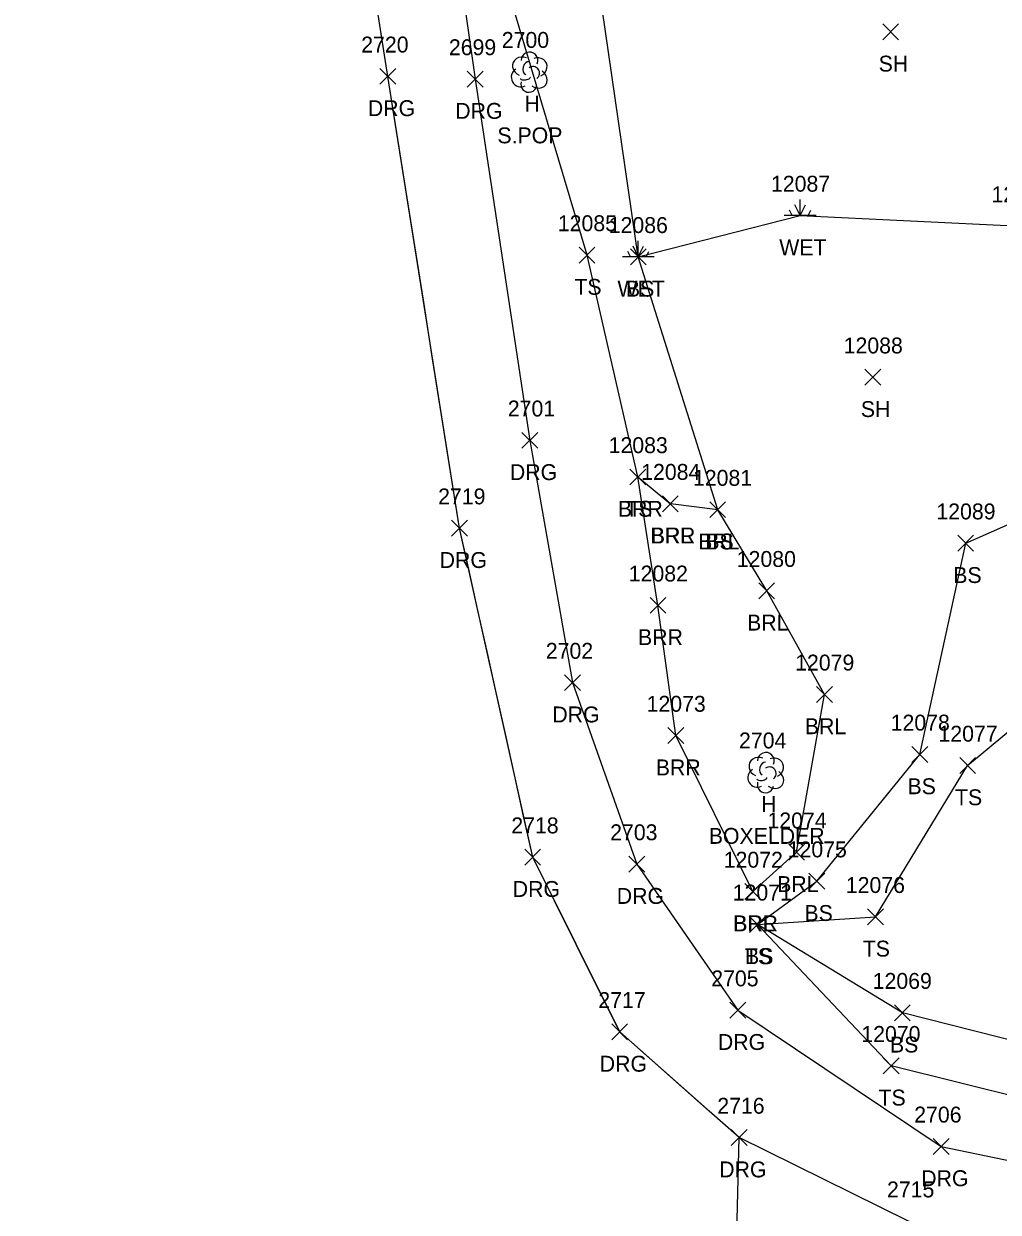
# Model space of a CAD drawing. Extents: x 1439173 to 1457902, y 641926 to 659889.
# Drawn here: x 1447660.8 to 1447783.4, y 649109.6 to 649259.1 of the extents above; entities that cross this region are included whole.
import ezdxf

# ---------------------------------------------------------------- set-up
doc = ezdxf.new("R2010")
doc.units = 0
for name, color, linetype in [('L_A', 7, 'Continuous'), ('L_C', 7, 'Continuous'), ('L_I', 7, 'Continuous'), ('L_TIC', 7, 'Continuous'), ('LABL', 7, 'Continuous'), ('LELB', 7, 'Continuous'), ('LSOGP', 7, 'Continuous'), ('LTD', 7, 'Continuous'), ('LWET', 7, 'Continuous'), ('R_A', 7, 'Continuous'), ('R_I', 7, 'Continuous'), ('R_TIC', 7, 'Continuous'), ('RDG', 7, 'Continuous')]:
    doc.layers.add(name, color=color, linetype=linetype)

msp = doc.modelspace()

# ---------------------------------------------------------------- linework, layer by layer
at = {"layer": 'L_TIC'}
for points in [[(1447768.84, 649257.07), (1447770.84, 649259.07)], [(1447770.84, 649257.07), (1447768.84, 649259.07)], [(1447730.66, 649229), (1447732.66, 649231)], [(1447732.66, 649229), (1447730.66, 649231)], [(1447737.11, 649228.77), (1447739.11, 649230.77)], [(1447739.11, 649228.77), (1447737.11, 649230.77)], [(1447766.6, 649213.63), (1447768.6, 649215.63)], [(1447768.6, 649213.63), (1447766.6, 649215.63)], [(1447737.05, 649201.09), (1447739.05, 649203.09)], [(1447739.05, 649201.09), (1447737.05, 649203.09)], [(1447737.05, 649201.09), (1447739.05, 649203.09)], [(1447739.05, 649201.09), (1447737.05, 649203.09)], [(1447741.14, 649197.73), (1447743.14, 649199.73)], [(1447743.14, 649197.73), (1447741.14, 649199.73)], [(1447741.14, 649197.73), (1447743.14, 649199.73)], [(1447743.14, 649197.73), (1447741.14, 649199.73)], [(1447747.09, 649196.98), (1447749.09, 649198.98)], [(1447749.09, 649196.98), (1447747.09, 649198.98)], [(1447747.09, 649196.98), (1447749.09, 649198.98)], [(1447749.09, 649196.98), (1447747.09, 649198.98)], [(1447778.27, 649192.76), (1447780.27, 649194.76)], [(1447780.27, 649192.76), (1447778.27, 649194.76)], [(1447753.25, 649186.78), (1447755.25, 649188.78)], [(1447755.25, 649186.78), (1447753.25, 649188.78)], [(1447739.58, 649184.95), (1447741.58, 649186.95)], [(1447741.58, 649184.95), (1447739.58, 649186.95)], [(1447760.51, 649173.75), (1447762.51, 649175.75)], [(1447762.51, 649173.75), (1447760.51, 649175.75)], [(1447741.82, 649168.57), (1447743.82, 649170.57)], [(1447743.82, 649168.57), (1447741.82, 649170.57)], [(1447772.51, 649166.2), (1447774.51, 649168.2)], [(1447774.51, 649166.2), (1447772.51, 649168.2)], [(1447778.52, 649164.81), (1447780.52, 649166.81)], [(1447780.52, 649164.81), (1447778.52, 649166.81)], [(1447757.02, 649153.9), (1447759.02, 649155.9)], [(1447759.02, 649153.9), (1447757.02, 649155.9)], [(1447759.56, 649150.26), (1447761.56, 649152.26)], [(1447761.56, 649150.26), (1447759.56, 649152.26)], [(1447751.52, 649148.96), (1447753.52, 649150.96)], [(1447753.52, 649148.96), (1447751.52, 649150.96)], [(1447751.52, 649148.96), (1447753.52, 649150.96)], [(1447753.52, 649148.96), (1447751.52, 649150.96)], [(1447766.92, 649145.78), (1447768.92, 649147.78)], [(1447768.92, 649145.78), (1447766.92, 649147.78)], [(1447752.09, 649144.83), (1447754.09, 649146.83)], [(1447754.09, 649144.83), (1447752.09, 649146.83)], [(1447752.09, 649144.83), (1447754.09, 649146.83)], [(1447754.09, 649144.83), (1447752.09, 649146.83)], [(1447770.31, 649133.72), (1447772.31, 649135.72)], [(1447772.31, 649133.72), (1447770.31, 649135.72)], [(1447768.9, 649127.05), (1447770.9, 649129.05)], [(1447770.9, 649127.05), (1447768.9, 649129.05)]]:
    msp.add_lwpolyline(points, dxfattribs=at)
at = {"layer": 'LABL'}
for points in [[(1447752.52, 649149.96), (1447742.82, 649169.57), (1447740.58, 649185.95), (1447738.05, 649202.09), (1447742.14, 649198.73)], [(1447752.52, 649149.96), (1447758.02, 649154.9), (1447761.51, 649174.75), (1447754.25, 649187.78), (1447748.09, 649197.98), (1447742.14, 649198.73)]]:
    msp.add_lwpolyline(points, dxfattribs=at)
at = {"layer": 'LELB'}
for points in [[(1447738.05, 649202.09), (1447731.66, 649230), (1447721.01, 649265.85), (1447725.21, 649276.66), (1447718.87, 649277.23), (1447718.15, 649284.27), (1447721.83, 649287.52), (1447727.83, 649290.17), (1447727.3, 649290.3), (1447719.3, 649291.3), (1447712.91, 649328.57), (1447708.94, 649361.88), (1447702.45, 649401.85), (1447695.48, 649445.38), (1447687.93, 649473.09), (1447680.97, 649510.47), (1447670.51, 649556.94), (1447659.07, 649599.79), (1447642.92, 649646.28), (1447625.98, 649688.9), (1447611.3, 649732.41)], [(1447839.61, 649175.58), (1447837.81, 649147.1), (1447833.15, 649138.63), (1447815.56, 649129), (1447795.62, 649128.54), (1447771.31, 649134.72), (1447753.09, 649145.83), (1447760.56, 649151.26), (1447773.51, 649167.2), (1447779.27, 649193.76), (1447801.52, 649203.57), (1447811.36, 649216.37), (1447811.28, 649236.27)], [(1447748.09, 649197.98), (1447738.11, 649229.77)], [(1447846.34, 649176.37), (1447848.99, 649146.14), (1447842.98, 649133.64), (1447817.51, 649120.37), (1447795.51, 649121.68), (1447769.9, 649128.05), (1447753.09, 649145.83), (1447767.92, 649146.78), (1447779.52, 649165.81), (1447792.1, 649176.29), (1447808.14, 649184.61), (1447825, 649187.85)]]:
    msp.add_lwpolyline(points, dxfattribs=at)
at = {"layer": 'LSOGP'}
msp.add_lwpolyline([(1447749.94, 649084.43), (1447750.79, 649119.02), (1447747.03, 649122.34), (1447743.28, 649125.66), (1447739.52, 649128.99), (1447735.77, 649132.31), (1447733.04, 649137.81), (1447730.3, 649143.3), (1447727.57, 649148.79), (1447724.83, 649154.29), (1447723.68, 649159.46), (1447722.53, 649164.63), (1447721.39, 649169.8), (1447720.24, 649174.97), (1447719.09, 649180.14), (1447717.94, 649185.31), (1447716.79, 649190.48), (1447715.64, 649195.65), (1447714.51, 649202.75), (1447713.38, 649209.85), (1447712.25, 649216.96), (1447711.13, 649224.06), (1447710, 649231.16), (1447708.87, 649238.26), (1447707.74, 649245.37), (1447706.61, 649252.47), (1447705.16, 649261.83)], dxfattribs=at)
at = {"layer": 'LTD'}
for p, q in [((1447724.37, 649253.05), (1447724.37, 649253.05)), ((1447724.37, 649253.05), (1447724.37, 649253.05)), ((1447754.11, 649164.96), (1447754.11, 649164.96)), ((1447754.11, 649164.96), (1447754.11, 649164.96))]:
    msp.add_line(p, q, dxfattribs=at)
for centre in [(1447724.42, 649254.48), (1447754.16, 649166.4)]:
    msp.add_arc(centre, 1.05, 335.5272, 180.9563, dxfattribs=at)
for centre, major_axis, ratio, start_param, end_param in [((1447723.58, 649253.71), (1.21, -0.51), 0.895232, 1.570796, 4.712389), ((1447725.41, 649253.63), (-1.14, -0.48), 0.949671, 1.570796, 4.712389), ((1447724.16, 649253.51), (-0.208, -0.792), 0.645439, 3.141593, 6.283185), ((1447724.87, 649252.88), (-0.5, 0.667), 0.989748, 3.141593, 6.283185), ((1447723.29, 649252.34), (0.58, -1.04), 0.959034, 3.141593, 6.283185), ((1447723.91, 649252.3), (-0.625, -0.083), 0.423636, 0, 3.141593), ((1447725.37, 649252.21), (-1.09, 0.79), 0.841452, 1.570796, 4.712389), ((1447724.37, 649251.55), (0.26, 1.06), 0.942809, 1.570796, 4.712389), ((1447753.32, 649165.63), (1.21, -0.51), 0.895232, 1.570796, 4.712389), ((1447755.15, 649165.55), (-1.14, -0.48), 0.949671, 1.570796, 4.712389), ((1447753.03, 649164.25), (0.58, -1.04), 0.959034, 3.141593, 6.283185), ((1447753.9, 649165.42), (-0.208, -0.792), 0.645439, 3.141593, 6.283185), ((1447754.61, 649164.8), (-0.5, 0.667), 0.989748, 3.141593, 6.283185), ((1447753.65, 649164.21), (-0.625, -0.083), 0.423636, 0, 3.141593), ((1447755.11, 649164.13), (-1.09, 0.79), 0.841452, 1.570796, 4.712389), ((1447754.11, 649163.46), (0.26, 1.06), 0.942809, 1.570796, 4.712389)]:
    msp.add_ellipse(centre, major_axis=major_axis, ratio=ratio, start_param=start_param, end_param=end_param, dxfattribs=at)
at = {"layer": 'LWET'}
for p, q in [((1447757.46, 649234.97), (1447757.12, 649235.63)), ((1447758.46, 649234.97), (1447757.79, 649236.3)), ((1447758.46, 649234.97), (1447758.46, 649236.97)), ((1447758.46, 649234.97), (1447759.12, 649236.3)), ((1447759.46, 649234.97), (1447759.79, 649235.63)), ((1447760.46, 649234.97), (1447756.46, 649234.97)), ((1447738.11, 649229.77), (1447737.45, 649231.11)), ((1447738.11, 649229.77), (1447737.45, 649231.11)), ((1447738.11, 649229.77), (1447738.11, 649231.77)), ((1447738.11, 649229.77), (1447738.11, 649231.77)), ((1447738.11, 649229.77), (1447738.78, 649231.11)), ((1447738.11, 649229.77), (1447738.78, 649231.11)), ((1447740.11, 649229.77), (1447736.11, 649229.77)), ((1447740.11, 649229.77), (1447736.11, 649229.77)), ((1447737.11, 649229.77), (1447736.78, 649230.44)), ((1447737.11, 649229.77), (1447736.78, 649230.44)), ((1447739.11, 649229.77), (1447739.45, 649230.44)), ((1447739.11, 649229.77), (1447739.45, 649230.44))]:
    msp.add_line(p, q, dxfattribs=at)
for points in [[(1447738.11, 649229.77), (1447758.46, 649234.97), (1447786.19, 649233.63), (1447793.13, 649251.73), (1447790.69, 649275.03), (1447781.7, 649322.13), (1447783.3, 649371.82), (1447773.3, 649412.28), (1447767.38, 649458.17), (1447757.64, 649484.69), (1447747.87, 649528.29), (1447733.18, 649574.64), (1447718.38, 649619.83), (1447701.12, 649663.52), (1447690.28, 649705.63), (1447669.79, 649746.65)], [(1447738.11, 649229.77), (1447732.72, 649266.82), (1447731.36, 649277.05), (1447729.37, 649280.71), (1447721.42, 649280.27), (1447721.21, 649282.28), (1447730.5, 649285.26), (1447749.76, 649296.23), (1447759.46, 649304.34), (1447763.74, 649321.38), (1447771.87, 649369.93), (1447767.42, 649410.53), (1447759.91, 649456.43), (1447752.28, 649484.88), (1447743.61, 649527.33), (1447726.09, 649572.99), (1447712.38, 649618.78), (1447693.4, 649661.9), (1447680.05, 649704.03), (1447662.17, 649744.69)]]:
    msp.add_lwpolyline(points, dxfattribs=at)
at = {"layer": 'R_TIC'}
for points in [[(1447705.61, 649251.47), (1447707.61, 649253.47)], [(1447707.61, 649251.47), (1447705.61, 649253.47)], [(1447716.6, 649251.13), (1447718.6, 649253.13)], [(1447718.6, 649251.13), (1447716.6, 649253.13)], [(1447723.48, 649205.7), (1447725.48, 649207.7)], [(1447725.48, 649205.7), (1447723.48, 649207.7)], [(1447714.64, 649194.65), (1447716.64, 649196.65)], [(1447716.64, 649194.65), (1447714.64, 649196.65)], [(1447728.82, 649175.23), (1447730.82, 649177.23)], [(1447730.82, 649175.23), (1447728.82, 649177.23)], [(1447723.83, 649153.28), (1447725.83, 649155.28)], [(1447725.83, 649153.28), (1447723.83, 649155.28)], [(1447736.91, 649152.41), (1447738.91, 649154.41)], [(1447738.91, 649152.41), (1447736.91, 649154.41)], [(1447749.62, 649134.04), (1447751.62, 649136.04)], [(1447751.62, 649134.04), (1447749.62, 649136.04)], [(1447734.77, 649131.31), (1447736.77, 649133.31)], [(1447736.77, 649131.31), (1447734.77, 649133.31)], [(1447749.79, 649118.02), (1447751.79, 649120.02)], [(1447751.79, 649118.02), (1447749.79, 649120.02)], [(1447775.19, 649116.91), (1447777.19, 649118.91)], [(1447777.19, 649116.91), (1447775.19, 649118.91)]]:
    msp.add_lwpolyline(points, dxfattribs=at)
at = {"layer": 'RDG'}
for points in [[(1447824.52, 649092.42), (1447799.02, 649100.47), (1447772.08, 649108.5), (1447750.79, 649119.02), (1447735.77, 649132.31), (1447724.83, 649154.28), (1447715.64, 649195.65), (1447706.61, 649252.47), (1447700.8, 649289.9)], [(1447712.19, 649289.79), (1447717.6, 649252.13), (1447724.48, 649206.7), (1447729.82, 649176.23), (1447737.91, 649153.41), (1447750.62, 649135.04), (1447776.19, 649117.91), (1447814.57, 649109.93), (1447832.49, 649116.93), (1447846.82, 649129.16), (1447853.78, 649142.38)]]:
    msp.add_lwpolyline(points, dxfattribs=at)

# ---------------------------------------------------------------- texts
at = {"layer": 'L_A'}
for s, p in [('SH', (1447768.33, 649253.07)), ('H', (1447723.8, 649248.05)), ('WET', (1447755.83, 649229.97)), ('TS', (1447730.07, 649225)), ('WET', (1447735.49, 649224.77)), ('WET', (1447735.49, 649224.77)), ('BS', (1447736.55, 649224.77)), ('SH', (1447766.09, 649209.63)), ('BRR', (1447735.54, 649197.09)), ('TS', (1447736.46, 649197.09)), ('BRR', (1447739.63, 649193.73)), ('BRL', (1447739.69, 649193.73)), ('BRL', (1447745.63, 649192.98)), ('BS', (1447746.53, 649192.98)), ('BS', (1447777.71, 649188.76)), ('BRL', (1447751.79, 649182.78)), ('BRR', (1447738.07, 649180.95)), ('BRL', (1447759.05, 649169.75)), ('BRR', (1447740.31, 649164.57)), ('BS', (1447771.96, 649162.2)), ('TS', (1447777.93, 649160.81)), ('H', (1447753.55, 649159.96)), ('BRL', (1447755.57, 649149.9)), ('BS', (1447759, 649146.26)), ('BRR', (1447750.01, 649144.96)), ('BRL', (1447750.06, 649144.96)), ('TS', (1447751.5, 649140.83)), ('BS', (1447751.53, 649140.83)), ('TS', (1447766.33, 649141.78)), ('BS', (1447769.75, 649129.72)), ('TS', (1447768.31, 649123.05))]:
    msp.add_text(s, height=2, dxfattribs=at).set_placement(p)
at = {"layer": 'L_C'}
for s, p in [('S.POP', (1447720.39, 649244.05)), ('BOXELDER', (1447746.97, 649155.96))]:
    msp.add_text(s, height=2, dxfattribs=at).set_placement(p)
at = {"layer": 'L_I'}
for s, p in [('2700', (1447720.94, 649256.05)), ('12087', (1447754.79, 649237.97)), ('12094', (1447782.52, 649236.63)), ('12085', (1447727.99, 649233)), ('12086', (1447734.39, 649232.77)), ('12086', (1447734.39, 649232.77)), ('12086', (1447734.39, 649232.77)), ('12088', (1447763.93, 649217.63)), ('12083', (1447734.38, 649205.09)), ('12083', (1447734.38, 649205.09)), ('12084', (1447738.47, 649201.73)), ('12084', (1447738.47, 649201.73)), ('12081', (1447744.98, 649200.98)), ('12081', (1447744.98, 649200.98)), ('12089', (1447775.59, 649196.76)), ('12080', (1447750.49, 649190.78)), ('12082', (1447736.91, 649188.95)), ('12079', (1447757.83, 649177.75)), ('12073', (1447739.15, 649172.57)), ('12078', (1447769.84, 649170.2)), ('2704', (1447750.77, 649167.96)), ('12077', (1447775.85, 649168.81)), ('12074', (1447754.35, 649157.9)), ('12075', (1447756.89, 649154.26)), ('12072', (1447748.85, 649152.96)), ('12072', (1447748.85, 649152.96)), ('12076', (1447764.2, 649149.78)), ('12071', (1447749.98, 649148.83)), ('12071', (1447749.98, 649148.83)), ('12069', (1447767.58, 649137.72)), ('12070', (1447766.15, 649131.05))]:
    msp.add_text(s, height=2, dxfattribs=at).set_placement(p)
at = {"layer": 'R_A'}
for p in [(1447704.1, 649247.47), (1447715.09, 649247.13), (1447721.96, 649201.7), (1447713.13, 649190.65), (1447727.3, 649171.23), (1447722.32, 649149.28), (1447735.4, 649148.41), (1447748.11, 649130.04), (1447733.26, 649127.31), (1447748.28, 649114.02), (1447773.68, 649112.91)]:
    msp.add_text('DRG', height=2, dxfattribs=at).set_placement(p)
at = {"layer": 'R_I'}
for s, p in [('2720', (1447703.27, 649255.47)), ('2699', (1447714.29, 649255.13)), ('2701', (1447721.7, 649209.7)), ('2719', (1447712.94, 649198.65)), ('2702', (1447726.48, 649179.23)), ('2718', (1447722.14, 649157.28)), ('2703', (1447734.57, 649156.41)), ('2705', (1447747.28, 649138.04)), ('2717', (1447733.08, 649135.31)), ('2716', (1447748.04, 649122.02)), ('2706', (1447772.8, 649120.91)), ('2715', (1447769.38, 649111.5))]:
    msp.add_text(s, height=2, dxfattribs=at).set_placement(p)

doc.saveas('drawing.dxf')
